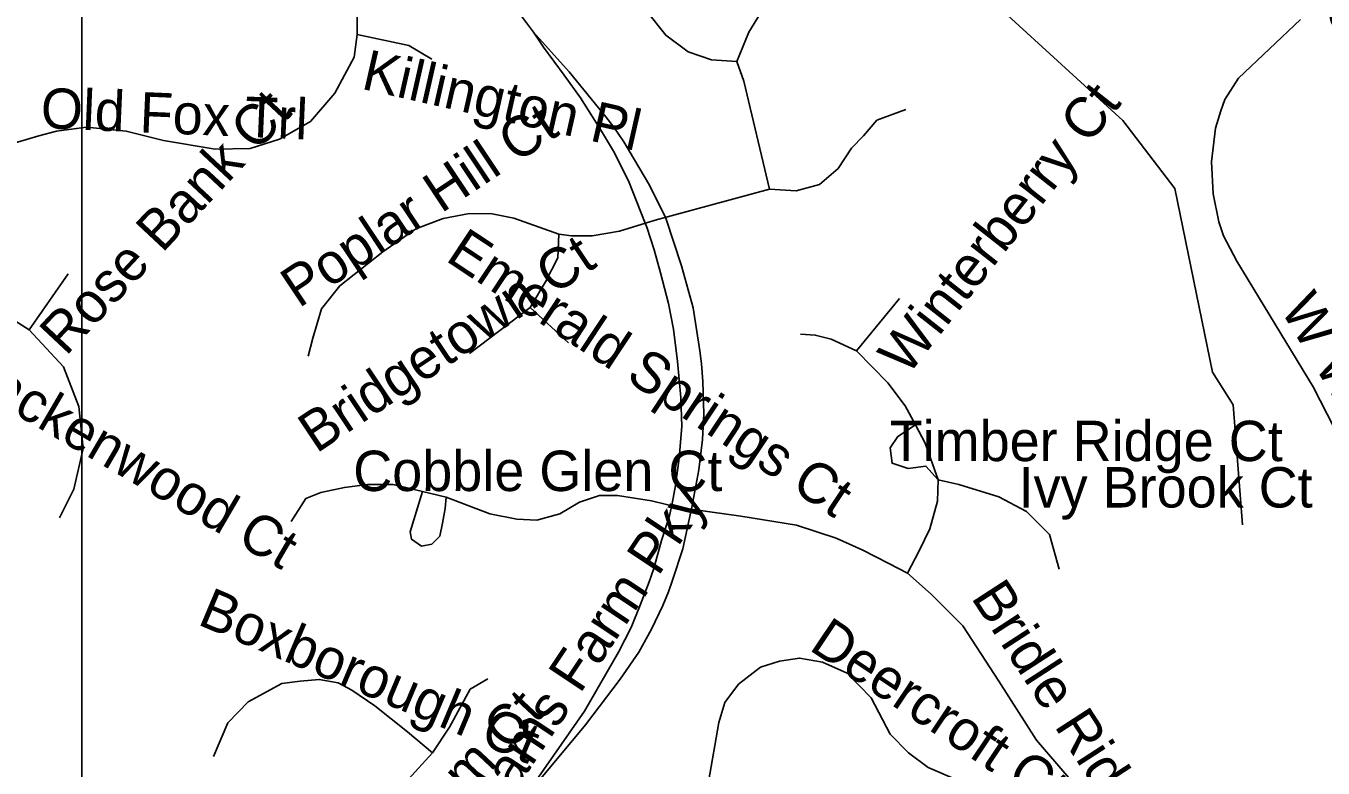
# Model space of a CAD drawing. Extents: x 1662474 to 1856135, y 779280 to 917889.
# Drawn here: x 1730904 to 1733956, y 830270 to 832015 of the extents above; entities that cross this region are included whole.
import ezdxf

# ---------------------------------------------------------------- set-up
doc = ezdxf.new("R2010")
doc.units = 0
for name, color, linetype in [('Exist Hydrographic Misc Water Feature', 7, 'Continuous'), ('Exist Road Non-System Type 51', 7, 'Continuous'), ('Exist Road Non-System Type 51 Label', 7, 'Continuous'), ('Map Preparation Inset Cut Line', 7, 'Continuous')]:
    doc.layers.add(name, color=color, linetype=linetype)

msp = doc.modelspace()

# ---------------------------------------------------------------- linework, layer by layer
at = {"layer": 'Exist Hydrographic Misc Water Feature'}
msp.add_lwpolyline([(1733766.6, 830841.9), (1733744.5, 831124.6), (1733695.5, 831201.2), (1733607.5, 831632.9), (1733484.5, 831793), (1733186.5, 832065), (1733129.5, 832164.6), (1733073.6, 832438.2), (1733095.5, 832982.6), (1732786.5, 833816.1), (1732756.5, 834167.9), (1732576.5, 834552.3), (1732528.5, 834737.1), (1732499.6, 835230)], dxfattribs=at)
at = {"layer": 'Exist Road Non-System Type 51'}
for p, q in [((1732653.9, 831631.9), (1732384.9, 831558.4)), ((1730911.4, 831300.4), (1731003.4, 831432.7)), ((1732959.4, 831374.4), (1732857.9, 831251.6)), ((1732090.1, 831353.4), (1731947.6, 831244.8)), ((1732180.4, 831270.5), (1732090.1, 831353.4)), ((1731892.9, 830907), (1731837.4, 830920.6))]:
    msp.add_line(p, q, dxfattribs=at)
for points in [[(1731894.3, 832334.1), (1731929.9, 832255.5), (1731974.9, 832176.1), (1732002, 832130), (1732060.5, 832050.9), (1732098.7, 832000.6)], [(1731737.4, 832229.2), (1731714.4, 832188.4), (1731696.2, 832120.6), (1731683.6, 832047.4), (1731683.4, 831995.2)], [(1732576.5, 831931.6), (1732517.4, 831935.6), (1732461.9, 831954.8), (1732409.4, 831993.6), (1732363.1, 832052.1), (1732330.6, 832123.8)], [(1732576.5, 831931.6), (1732605.1, 832000.7), (1732632.1, 832045.2), (1732668.4, 832084.6), (1732739, 832118)], [(1733903, 832030.4), (1733756.9, 831892.5), (1733724.5, 831842.4), (1733715.6, 831815.9), (1733702.5, 831774.7), (1733693.2, 831695.9), (1733697.5, 831620.6), (1733710.6, 831554.5), (1733721.6, 831521.9), (1733752.9, 831462.6), (1733932.6, 831166.5), (1734098.8, 830842.2), (1734135.5, 830777.4), (1734163.6, 830731.4), (1734197.2, 830693.6), (1734354.4, 830563.4), (1734435.5, 830502.8), (1734481.1, 830475.8)], [(1731683.4, 831995.2), (1731676.5, 831942.4), (1731630.6, 831857.4), (1731574, 831790.9), (1731500.9, 831749.2), (1731431.9, 831727.4), (1731349.5, 831725.9), (1731227.8, 831746.4), (1731139.8, 831767.9), (1731046.4, 831777.6), (1730976.2, 831767.9), (1730934.6, 831757.4), (1730862.9, 831735.6), (1730805.9, 831700.4), (1730753.4, 831658.7), (1730697.9, 831605.9)], [(1731858.9, 831937.2), (1731804.9, 831969.4), (1731683.4, 831995.2)], [(1732361.3, 831551.7), (1732321.7, 831651), (1732286.8, 831720.6), (1732256.2, 831772.1), (1732208.9, 831846.2), (1732170.3, 831899.8), (1732122.2, 831965.7), (1732098.7, 832000.6)], [(1732098.7, 832000.6), (1732182.6, 831907.4), (1732268.3, 831801.9), (1732287.2, 831777.4), (1732310.5, 831742.8), (1732371.5, 831640.9), (1732410, 831563.4)], [(1732653.9, 831631.9), (1732593.1, 831885.7), (1732576.5, 831931.6)], [(1732974.1, 831819.2), (1732906.4, 831793.6), (1732874.9, 831756.9), (1732846.6, 831727.7), (1732815.1, 831680.4), (1732771.5, 831642.4), (1732716.1, 831627.7), (1732653.9, 831631.9)], [(1732157.9, 831526.1), (1732111.6, 831542.4), (1732052.4, 831563.7), (1732000.9, 831573.4), (1731948.1, 831574.4), (1731886, 831562.6), (1731821.1, 831538.2), (1731744.2, 831484.4), (1731642.6, 831404.4), (1731599.6, 831350.2), (1731578.9, 831281.2), (1731568.4, 831238.8)], [(1732384.9, 831558.4), (1732300.9, 831532.9), (1732236.1, 831521.9), (1732187.5, 831522.2), (1732157.9, 831526.1)], [(1732471.1, 830883.9), (1732486.9, 830971.7), (1732495.9, 831042.9), (1732498.9, 831102.1), (1732496.9, 831179.4), (1732493.9, 831220.5), (1732489.9, 831251.6), (1732474.3, 831352.5), (1732446.7, 831450.9), (1732410, 831563.4)], [(1732157.9, 831526.1), (1732155.5, 831469.7), (1732126.6, 831413.8), (1732090.1, 831353.4)], [(1732424.4, 830892.2), (1732432.6, 830934.5), (1732440.7, 830998.8), (1732447.3, 831073.2), (1732445.3, 831141.9), (1732437.4, 831226.2), (1732427.4, 831302), (1732415.8, 831362.4), (1732397.2, 831434.4), (1732382.1, 831488.9), (1732364.7, 831542.3), (1732361.3, 831551.7)], [(1730611.4, 831377.4), (1730699, 831380.2), (1730797.9, 831364.2), (1730860, 831334), (1730911.4, 831300.4)], [(1730911.4, 831300.4), (1730992.6, 831213.8), (1731029, 831120.6), (1731038.5, 831021.9), (1731017.2, 830925.9), (1730983.1, 830858.4)], [(1732726.6, 831290.7), (1732761, 831288.4), (1732798.6, 831278.4), (1732857.9, 831251.6)], [(1732857.9, 831251.6), (1732932.1, 831176), (1732972.9, 831121.7), (1732997.2, 831077)], [(1733050, 830947.9), (1733021.6, 830980.2), (1732979.6, 830974.7), (1732941.9, 830986.8), (1732937.6, 831023), (1732955.5, 831050.2), (1732997.2, 831077)], [(1732997.2, 831077), (1733020.1, 831034), (1733050, 830947.9)], [(1733050, 830947.9), (1733048.6, 830898), (1733031.1, 830832.4), (1733005.4, 830781), (1732978.4, 830728.5)], [(1733334.8, 830737.9), (1733312.1, 830819), (1733258.1, 830873.1), (1733193.4, 830908.2), (1733098.6, 830936.9), (1733050, 830947.9)], [(1731837.4, 830920.6), (1731768.4, 830936.6), (1731707.8, 830936.6), (1731653.6, 830929.9), (1731598.1, 830917.8), (1731562.9, 830904.1), (1731528, 830850.2)], [(1731892.9, 830907), (1731890.1, 830880.2), (1731884.6, 830845.9), (1731877.9, 830815.1), (1731858.9, 830796.2), (1731834.8, 830792), (1731811.6, 830808.2), (1731808.2, 830825.6), (1731837.4, 830920.6)], [(1732440.2, 830882.9), (1732375.8, 830898.9), (1732295.6, 830911.4), (1732253.6, 830910.9), (1732206.4, 830895.2), (1732160.5, 830867.9), (1732106.4, 830852.9), (1732059.1, 830855.5), (1731995.6, 830867.9), (1731892.9, 830907)], [(1732068.5, 830189.2), (1732218.3, 830403.5), (1732298, 830542.8), (1732327.7, 830600.9), (1732348.9, 830653), (1732370.8, 830708.3), (1732381.4, 830739.2), (1732399.3, 830805), (1732418.6, 830863.3), (1732424.4, 830892.2)], [(1732068.5, 830189.2), (1732220.3, 830371.7), (1732302, 830479.1), (1732345.8, 830542.8), (1732375.7, 830596.5), (1732402.7, 830652), (1732415.7, 830684.2), (1732425.5, 830712), (1732449.4, 830785.6), (1732471.1, 830883.9)], [(1732440.2, 830882.9), (1732586.2, 830862.4), (1732717.4, 830840.9), (1732810.6, 830810.9), (1732872.9, 830782.6), (1732932.6, 830751.6), (1732978.4, 830728.5)], [(1732978.4, 830728.5), (1733034, 830678.9), (1733108, 830604.4), (1733193.4, 830474.4), (1733282, 830335.9), (1733438.4, 830152.9), (1733571.8, 830030.9), (1733610.9, 830002.8)], [(1733094.6, 830241.9), (1733026.9, 830271.6), (1732980.6, 830305.4), (1732937.6, 830350), (1732893, 830435.1), (1732836.4, 830493.4), (1732778.4, 830519.4), (1732724.5, 830528.5), (1732676.8, 830521.7), (1732632.1, 830507), (1732581, 830467.6), (1732548.4, 830424), (1732534.2, 830376.8), (1732509.9, 830237.7), (1732499.9, 830217.5)], [(1731860.5, 830305.4), (1731802.2, 830355.5), (1731725.1, 830416.4), (1731671, 830452.9), (1731638.8, 830470.8), (1731594.1, 830478.4), (1731549.5, 830474.4), (1731506.1, 830468.9), (1731426.9, 830425.9), (1731379.1, 830376.2), (1731345.6, 830297)], [(1731991.2, 830480.2), (1731949.5, 830455.5), (1731900.9, 830366.4), (1731860.5, 830305.4)], [(1731860.5, 830305.4), (1731803.6, 830243.2), (1731721.1, 830168.9), (1731675.2, 830113.6), (1731616.9, 830017.8), (1731598.1, 829950)]]:
    msp.add_lwpolyline(points, dxfattribs=at)
at = {"layer": 'Map Preparation Inset Cut Line'}
for points in [[(1731035.7, 826588.1), (1668486.3, 826588.1), (1668486.3, 870408.9), (1731035.7, 870408.9)], [(1731035.7, 826588.1), (1793585.1, 826588.1), (1793585.1, 870408.9), (1731035.7, 870408.9)]]:
    msp.add_lwpolyline(points, close=True, dxfattribs=at)

# ---------------------------------------------------------------- texts
at = {"layer": 'Exist Road Non-System Type 51 Label'}
for s, rotation, p in [('Rose Hill Ct', 313.351, (1733577.6, 832441.2)), ('Killington Pl', 347.2356, (1731690.5, 831868.2)), ('Rose Bank Ct', 46.925, (1730998, 831237.1)), ('Old Fox Trl', 357.5311, (1730937.6, 831775.4)), ('Winterberry Ct', 51.8582, (1732977.9, 831189.9)), ('Poplar Hill Ct', 33.6823, (1731546.1, 831350.4)), ('Emerald Springs Ct', 326.4819, (1731888.6, 831465)), ('Bridgetown Ct', 33.7048, (1731587.4, 831008.7)), ('W Woodlyn Way', 301.1447, (1733853.4, 831350.3)), ('Brackenwood Ct', 329.7297, (1730701.4, 831205.3)), ('Adams Farm Pky', 56.3246, (1731968.8, 830084.4)), ('Bridle Ridge Pky', 302.9558, (1733126.2, 830671.4)), ('Boxborough Ct', 337.1223, (1731305, 830608.9)), ('Deercroft Ct', 326.2177, (1732743.9, 830549.6)), ('Dedham Ct', 46.8058, (1731687.9, 829930.2))]:
    msp.add_text(s, height=95, rotation=rotation, dxfattribs=at).set_placement(p)
for s, p in [('Timber Ridge Ct', (1732936.2, 830991.9)), ('Cobble Glen Ct', (1731674.1, 830921.5)), ('Ivy Brook Ct', (1733239.6, 830882.8))]:
    msp.add_text(s, height=95, dxfattribs=at).set_placement(p)

doc.saveas('drawing.dxf')
